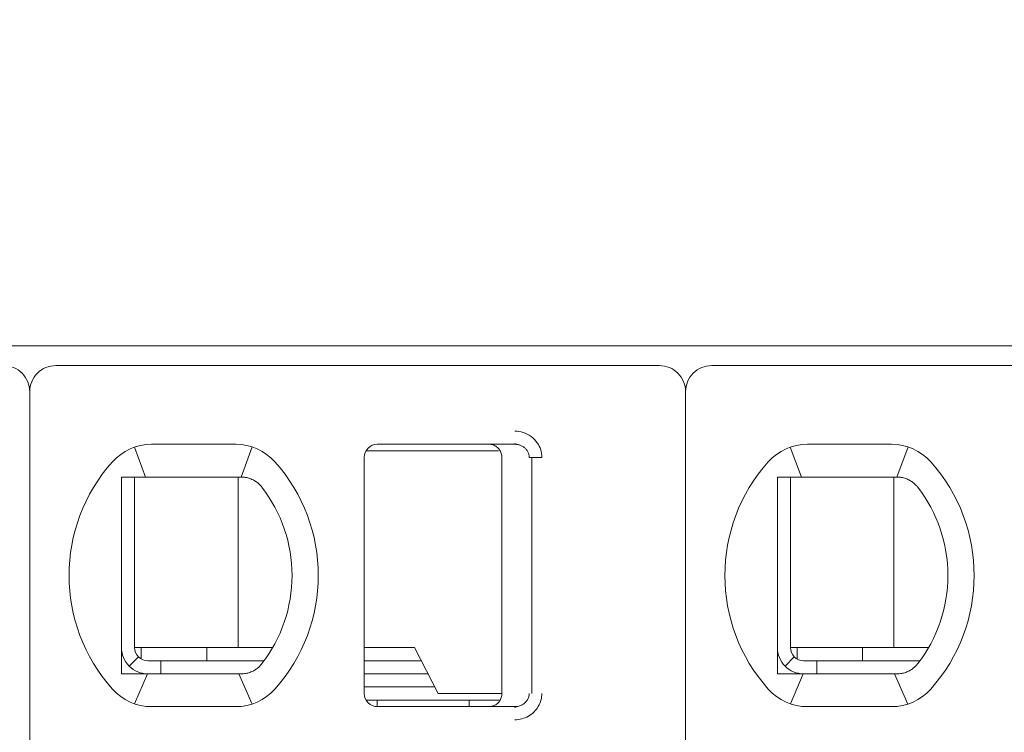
# Model space of a CAD drawing. Header units: millimetres. Extents: x -1114 to 1396, y -630 to 631.
# Tile 617 of 656: x 399.59 to 407.1, y 148.27 to 153.7. Entities that reach past the tile are written whole.
import ezdxf

# ---------------------------------------------------------------- set-up
doc = ezdxf.new("R2010")
doc.units = ezdxf.units.MM
doc.header["$MEASUREMENT"] = 0

msp = doc.modelspace()

# ---------------------------------------------------------------- linework, layer by layer
at = {"lineweight": 18}
for points, knots in [([(1038.9843, -629.7647), (1038.9843, -629.7647), (-1111.4882, -629.7647), (-1111.4882, -629.7647), (-1111.4882, -629.7647), (-1111.4882, -629.7647), (-1111.4882, 630.7883), (-1111.4882, 630.7883), (-1111.4882, 630.7883), (-1111.4882, 630.7883), (1038.9843, 630.7883), (1038.9843, 630.7883)], [0, 0, 0, 0, 0.333333, 0.333333, 0.333333, 0.333333, 0.666667, 0.666667, 0.666667, 0.666667, 1, 1, 1, 1]), ([(399.6673, 150.8657), (399.6673, 150.9187), (399.6462, 150.9696), (399.6087, 151.0071), (399.6087, 151.0071), (399.5712, 151.0446), (399.5204, 151.0657), (399.4673, 151.0657)], [0, 0, 0, 0, 0.5, 0.5, 0.5, 0.5, 1, 1, 1, 1]), ([(399.8673, 151.0657), (399.8143, 151.0657), (399.7634, 151.0446), (399.7259, 151.0071), (399.7259, 151.0071), (399.6884, 150.9696), (399.6673, 150.9187), (399.6673, 150.8657)], [0, 0, 0, 0, 0.5, 0.5, 0.5, 0.5, 1, 1, 1, 1]), ([(404.6673, 150.8657), (404.6673, 150.9187), (404.6462, 150.9696), (404.6087, 151.0071), (404.6087, 151.0071), (404.5712, 151.0446), (404.5204, 151.0657), (404.4673, 151.0657)], [0, 0, 0, 0, 0.5, 0.5, 0.5, 0.5, 1, 1, 1, 1]), ([(404.8673, 151.0657), (404.8143, 151.0657), (404.7634, 151.0446), (404.7259, 151.0071), (404.7259, 151.0071), (404.6884, 150.9696), (404.6673, 150.9187), (404.6673, 150.8657)], [0, 0, 0, 0, 0.5, 0.5, 0.5, 0.5, 1, 1, 1, 1]), ([(403.3647, 150.5657), (403.3868, 150.5658), (403.4079, 150.5626), (403.429, 150.5558), (403.429, 150.5558), (403.4501, 150.549), (403.4712, 150.5387), (403.4897, 150.5251), (403.4897, 150.5251), (403.5083, 150.5115), (403.5244, 150.4945), (403.5366, 150.4773), (403.5366, 150.4773), (403.5487, 150.4601), (403.5571, 150.4426), (403.5628, 150.424), (403.5628, 150.424), (403.5685, 150.4055), (403.5717, 150.386), (403.5718, 150.3657)], [0, 0, 0, 0, 0.2, 0.2, 0.2, 0.2, 0.4, 0.4, 0.4, 0.4, 0.6, 0.6, 0.6, 0.6, 0.8, 0.8, 0.8, 0.8, 1, 1, 1, 1]), ([(402.3173, 150.4657), (402.2908, 150.4657), (402.2654, 150.4551), (402.2466, 150.4364), (402.2466, 150.4364), (402.2278, 150.4176), (402.2173, 150.3922), (402.2173, 150.3657)], [0, 0, 0, 0, 0.5, 0.5, 0.5, 0.5, 1, 1, 1, 1]), ([(402.3173, 150.4657), (402.2908, 150.4657), (402.2654, 150.4551), (402.2466, 150.4364), (402.2466, 150.4364), (402.2278, 150.4176), (402.2173, 150.3922), (402.2173, 150.3657)], [0, 0, 0, 0, 0.5, 0.5, 0.5, 0.5, 1, 1, 1, 1]), ([(403.2673, 150.3657), (403.2673, 150.3761), (403.2657, 150.3865), (403.2624, 150.3965), (403.2624, 150.3965), (403.2592, 150.4064), (403.2544, 150.4159), (403.2483, 150.4243), (403.2483, 150.4243), (403.2422, 150.4328), (403.2347, 150.4403), (403.2263, 150.4464), (403.2263, 150.4464), (403.2178, 150.4526), (403.2084, 150.4574), (403.1984, 150.4607), (403.1984, 150.4607), (403.1884, 150.464), (403.1779, 150.4657), (403.1673, 150.4657)], [0, 0, 0, 0, 0.2, 0.2, 0.2, 0.2, 0.4, 0.4, 0.4, 0.4, 0.6, 0.6, 0.6, 0.6, 0.8, 0.8, 0.8, 0.8, 1, 1, 1, 1]), ([(403.3647, 150.4657), (403.3735, 150.4657), (403.3822, 150.4647), (403.3907, 150.4628), (403.3907, 150.4628), (403.3991, 150.461), (403.4072, 150.4583), (403.415, 150.4547), (403.415, 150.4547), (403.4225, 150.4512), (403.4297, 150.4469), (403.4363, 150.4419), (403.4363, 150.4419), (403.4425, 150.4371), (403.4481, 150.4317), (403.453, 150.4258), (403.453, 150.4258), (403.4575, 150.4203), (403.4615, 150.4144), (403.4647, 150.4082), (403.4647, 150.4082), (403.468, 150.402), (403.4705, 150.3954), (403.4723, 150.3886), (403.4723, 150.3886), (403.4742, 150.3811), (403.4752, 150.3734), (403.4752, 150.3657)], [0, 0, 0, 0, 0.142857, 0.142857, 0.142857, 0.142857, 0.285714, 0.285714, 0.285714, 0.285714, 0.428571, 0.428571, 0.428571, 0.428571, 0.571429, 0.571429, 0.571429, 0.571429, 0.714286, 0.714286, 0.714286, 0.714286, 0.857143, 0.857143, 0.857143, 0.857143, 1, 1, 1, 1]), ([(400.4288, 150.2157), (400.422, 150.2157), (400.4152, 150.2157), (400.4084, 150.2157), (400.4084, 150.2157), (400.4016, 150.2157), (400.3948, 150.2157), (400.3879, 150.2157), (400.3879, 150.2157), (400.3811, 150.2157), (400.3742, 150.2157), (400.3673, 150.2157)], [0, 0, 0, 0, 0.333333, 0.333333, 0.333333, 0.333333, 0.666667, 0.666667, 0.666667, 0.666667, 1, 1, 1, 1]), ([(400.3673, 150.2157), (400.3673, 150.1647), (400.3673, 150.1122), (400.3673, 150.0573), (400.3673, 150.0573), (400.3673, 150.0298), (400.3673, 150.0017), (400.3673, 149.9728), (400.3673, 149.9728), (400.3673, 149.9583), (400.3673, 149.9437), (400.3673, 149.9287), (400.3673, 149.9287), (400.3673, 149.9138), (400.3673, 149.8986), (400.3673, 149.8833), (400.3673, 149.8833), (400.3673, 149.8525), (400.3673, 149.8209), (400.3673, 149.7882), (400.3673, 149.7882), (400.3673, 149.7555), (400.3673, 149.7217), (400.3673, 149.6864), (400.3673, 149.6864), (400.3673, 149.6687), (400.3673, 149.6507), (400.3673, 149.6326), (400.3673, 149.6326), (400.3673, 149.6145), (400.3673, 149.5963), (400.3673, 149.5778), (400.3673, 149.5778), (400.3673, 149.5592), (400.3673, 149.5405), (400.3673, 149.5216), (400.3673, 149.5216), (400.3673, 149.5026), (400.3673, 149.4833), (400.3673, 149.4643), (400.3673, 149.4643), (400.3673, 149.4263), (400.3673, 149.3887), (400.3673, 149.3517), (400.3673, 149.3517), (400.3673, 149.3424), (400.3673, 149.3332), (400.3673, 149.3239), (400.3673, 149.3239), (400.3673, 149.3147), (400.3673, 149.3055), (400.3673, 149.2964), (400.3673, 149.2964), (400.3673, 149.2782), (400.3673, 149.2604), (400.3673, 149.2429), (400.3673, 149.2429), (400.3673, 149.208), (400.3673, 149.1743), (400.3673, 149.1417), (400.3673, 149.1417), (400.3673, 149.1253), (400.3673, 149.1093), (400.3673, 149.0934), (400.3673, 149.0934), (400.3673, 149.0775), (400.3673, 149.0619), (400.3673, 149.0466), (400.3673, 149.0466), (400.3673, 149.0159), (400.3673, 148.9863), (400.3673, 148.9575), (400.3673, 148.9575), (400.3673, 148.9288), (400.3673, 148.9008), (400.3673, 148.8735), (400.3673, 148.8735), (400.3673, 148.8188), (400.3673, 148.7665), (400.3673, 148.7157)], [0, 0, 0, 0, 0.05, 0.05, 0.05, 0.05, 0.1, 0.1, 0.1, 0.1, 0.15, 0.15, 0.15, 0.15, 0.2, 0.2, 0.2, 0.2, 0.25, 0.25, 0.25, 0.25, 0.3, 0.3, 0.3, 0.3, 0.35, 0.35, 0.35, 0.35, 0.4, 0.4, 0.4, 0.4, 0.45, 0.45, 0.45, 0.45, 0.5, 0.5, 0.5, 0.5, 0.55, 0.55, 0.55, 0.55, 0.6, 0.6, 0.6, 0.6, 0.65, 0.65, 0.65, 0.65, 0.7, 0.7, 0.7, 0.7, 0.75, 0.75, 0.75, 0.75, 0.8, 0.8, 0.8, 0.8, 0.85, 0.85, 0.85, 0.85, 0.9, 0.9, 0.9, 0.9, 0.95, 0.95, 0.95, 0.95, 1, 1, 1, 1]), ([(400.5965, 150.2157), (400.5913, 150.2157), (400.5861, 150.2157), (400.5809, 150.2157), (400.5809, 150.2157), (400.5756, 150.2157), (400.5703, 150.2157), (400.5649, 150.2157), (400.5649, 150.2157), (400.5595, 150.2157), (400.554, 150.2157), (400.5483, 150.2157), (400.5483, 150.2157), (400.5427, 150.2157), (400.5369, 150.2157), (400.5309, 150.2157), (400.5309, 150.2157), (400.5249, 150.2157), (400.5188, 150.2157), (400.5125, 150.2157), (400.5125, 150.2157), (400.5062, 150.2157), (400.4998, 150.2157), (400.4932, 150.2157), (400.4932, 150.2157), (400.4866, 150.2157), (400.4799, 150.2157), (400.4729, 150.2157), (400.4729, 150.2157), (400.466, 150.2157), (400.4589, 150.2157), (400.4515, 150.2157), (400.4515, 150.2157), (400.4441, 150.2157), (400.4366, 150.2157), (400.4288, 150.2157)], [0, 0, 0, 0, 0.111111, 0.111111, 0.111111, 0.111111, 0.222222, 0.222222, 0.222222, 0.222222, 0.333333, 0.333333, 0.333333, 0.333333, 0.444444, 0.444444, 0.444444, 0.444444, 0.555556, 0.555556, 0.555556, 0.555556, 0.666667, 0.666667, 0.666667, 0.666667, 0.777778, 0.777778, 0.777778, 0.777778, 0.888889, 0.888889, 0.888889, 0.888889, 1, 1, 1, 1]), ([(401.2381, 150.2157), (401.2426, 150.2157), (401.2471, 150.2157), (401.2517, 150.2157), (401.2517, 150.2157), (401.2563, 150.2157), (401.261, 150.2157), (401.2656, 150.2157), (401.2656, 150.2157), (401.2703, 150.2157), (401.275, 150.2157), (401.2797, 150.2157)], [0, 0, 0, 0, 0.333333, 0.333333, 0.333333, 0.333333, 0.666667, 0.666667, 0.666667, 0.666667, 1, 1, 1, 1]), ([(401.2797, 150.2157), (401.2909, 150.2157), (401.3022, 150.2147), (401.3133, 150.2128), (401.3133, 150.2128), (401.3244, 150.2109), (401.3353, 150.2081), (401.3461, 150.2043), (401.3461, 150.2043), (401.3568, 150.2006), (401.3673, 150.1958), (401.3774, 150.1902)], [0, 0, 0, 0, 0.333333, 0.333333, 0.333333, 0.333333, 0.666667, 0.666667, 0.666667, 0.666667, 1, 1, 1, 1]), ([(405.4288, 150.2157), (405.422, 150.2157), (405.4152, 150.2157), (405.4084, 150.2157), (405.4084, 150.2157), (405.4016, 150.2157), (405.3948, 150.2157), (405.3879, 150.2157), (405.3879, 150.2157), (405.3811, 150.2157), (405.3742, 150.2157), (405.3673, 150.2157)], [0, 0, 0, 0, 0.333333, 0.333333, 0.333333, 0.333333, 0.666667, 0.666667, 0.666667, 0.666667, 1, 1, 1, 1]), ([(405.3673, 150.2157), (405.3673, 150.1647), (405.3673, 150.1122), (405.3673, 150.0573), (405.3673, 150.0573), (405.3673, 150.0298), (405.3673, 150.0017), (405.3673, 149.9728), (405.3673, 149.9728), (405.3673, 149.9583), (405.3673, 149.9437), (405.3673, 149.9287), (405.3673, 149.9287), (405.3673, 149.9138), (405.3673, 149.8986), (405.3673, 149.8833), (405.3673, 149.8833), (405.3673, 149.8525), (405.3673, 149.8209), (405.3673, 149.7882), (405.3673, 149.7882), (405.3673, 149.7555), (405.3673, 149.7217), (405.3673, 149.6864), (405.3673, 149.6864), (405.3673, 149.6687), (405.3673, 149.6507), (405.3673, 149.6326), (405.3673, 149.6326), (405.3673, 149.6145), (405.3673, 149.5963), (405.3673, 149.5778), (405.3673, 149.5778), (405.3673, 149.5592), (405.3673, 149.5405), (405.3673, 149.5216), (405.3673, 149.5216), (405.3673, 149.5026), (405.3673, 149.4833), (405.3673, 149.4643), (405.3673, 149.4643), (405.3673, 149.4263), (405.3673, 149.3887), (405.3673, 149.3517), (405.3673, 149.3517), (405.3673, 149.3424), (405.3673, 149.3332), (405.3673, 149.3239), (405.3673, 149.3239), (405.3673, 149.3147), (405.3673, 149.3055), (405.3673, 149.2964), (405.3673, 149.2964), (405.3673, 149.2782), (405.3673, 149.2604), (405.3673, 149.2429), (405.3673, 149.2429), (405.3673, 149.208), (405.3673, 149.1743), (405.3673, 149.1417), (405.3673, 149.1417), (405.3673, 149.1253), (405.3673, 149.1093), (405.3673, 149.0934), (405.3673, 149.0934), (405.3673, 149.0775), (405.3673, 149.0619), (405.3673, 149.0466), (405.3673, 149.0466), (405.3673, 149.0159), (405.3673, 148.9863), (405.3673, 148.9575), (405.3673, 148.9575), (405.3673, 148.9288), (405.3673, 148.9008), (405.3673, 148.8735), (405.3673, 148.8735), (405.3673, 148.8188), (405.3673, 148.7665), (405.3673, 148.7157)], [0, 0, 0, 0, 0.05, 0.05, 0.05, 0.05, 0.1, 0.1, 0.1, 0.1, 0.15, 0.15, 0.15, 0.15, 0.2, 0.2, 0.2, 0.2, 0.25, 0.25, 0.25, 0.25, 0.3, 0.3, 0.3, 0.3, 0.35, 0.35, 0.35, 0.35, 0.4, 0.4, 0.4, 0.4, 0.45, 0.45, 0.45, 0.45, 0.5, 0.5, 0.5, 0.5, 0.55, 0.55, 0.55, 0.55, 0.6, 0.6, 0.6, 0.6, 0.65, 0.65, 0.65, 0.65, 0.7, 0.7, 0.7, 0.7, 0.75, 0.75, 0.75, 0.75, 0.8, 0.8, 0.8, 0.8, 0.85, 0.85, 0.85, 0.85, 0.9, 0.9, 0.9, 0.9, 0.95, 0.95, 0.95, 0.95, 1, 1, 1, 1]), ([(405.5965, 150.2157), (405.5913, 150.2157), (405.5861, 150.2157), (405.5809, 150.2157), (405.5809, 150.2157), (405.5756, 150.2157), (405.5703, 150.2157), (405.5649, 150.2157), (405.5649, 150.2157), (405.5595, 150.2157), (405.554, 150.2157), (405.5483, 150.2157), (405.5483, 150.2157), (405.5427, 150.2157), (405.5369, 150.2157), (405.5309, 150.2157), (405.5309, 150.2157), (405.5249, 150.2157), (405.5188, 150.2157), (405.5125, 150.2157), (405.5125, 150.2157), (405.5062, 150.2157), (405.4998, 150.2157), (405.4932, 150.2157), (405.4932, 150.2157), (405.4866, 150.2157), (405.4799, 150.2157), (405.4729, 150.2157), (405.4729, 150.2157), (405.466, 150.2157), (405.4589, 150.2157), (405.4515, 150.2157), (405.4515, 150.2157), (405.4441, 150.2157), (405.4366, 150.2157), (405.4288, 150.2157)], [0, 0, 0, 0, 0.111111, 0.111111, 0.111111, 0.111111, 0.222222, 0.222222, 0.222222, 0.222222, 0.333333, 0.333333, 0.333333, 0.333333, 0.444444, 0.444444, 0.444444, 0.444444, 0.555556, 0.555556, 0.555556, 0.555556, 0.666667, 0.666667, 0.666667, 0.666667, 0.777778, 0.777778, 0.777778, 0.777778, 0.888889, 0.888889, 0.888889, 0.888889, 1, 1, 1, 1]), ([(406.2381, 150.2157), (406.2426, 150.2157), (406.2471, 150.2157), (406.2517, 150.2157), (406.2517, 150.2157), (406.2563, 150.2157), (406.261, 150.2157), (406.2656, 150.2157), (406.2656, 150.2157), (406.2703, 150.2157), (406.275, 150.2157), (406.2797, 150.2157)], [0, 0, 0, 0, 0.333333, 0.333333, 0.333333, 0.333333, 0.666667, 0.666667, 0.666667, 0.666667, 1, 1, 1, 1]), ([(406.2797, 150.2157), (406.2909, 150.2157), (406.3022, 150.2147), (406.3133, 150.2128), (406.3133, 150.2128), (406.3244, 150.2109), (406.3353, 150.2081), (406.3461, 150.2043), (406.3461, 150.2043), (406.3568, 150.2006), (406.3673, 150.1958), (406.3774, 150.1902)], [0, 0, 0, 0, 0.333333, 0.333333, 0.333333, 0.333333, 0.666667, 0.666667, 0.666667, 0.666667, 1, 1, 1, 1]), ([(401.3774, 150.1902), (401.3856, 150.1856), (401.3934, 150.1804), (401.4007, 150.1749), (401.4007, 150.1749), (401.408, 150.1693), (401.4149, 150.1633), (401.4211, 150.1571), (401.4211, 150.1571), (401.4273, 150.1509), (401.4329, 150.1445), (401.438, 150.1379)], [0, 0, 0, 0, 0.333333, 0.333333, 0.333333, 0.333333, 0.666667, 0.666667, 0.666667, 0.666667, 1, 1, 1, 1]), ([(406.3774, 150.1902), (406.3856, 150.1856), (406.3934, 150.1804), (406.4007, 150.1749), (406.4007, 150.1749), (406.408, 150.1693), (406.4149, 150.1633), (406.4211, 150.1571), (406.4211, 150.1571), (406.4273, 150.1509), (406.4329, 150.1445), (406.438, 150.1379)], [0, 0, 0, 0, 0.333333, 0.333333, 0.333333, 0.333333, 0.666667, 0.666667, 0.666667, 0.666667, 1, 1, 1, 1]), ([(400.3673, 148.9157), (400.3673, 148.8626), (400.3884, 148.8117), (400.4259, 148.7742), (400.4259, 148.7742), (400.4634, 148.7367), (400.5143, 148.7157), (400.5673, 148.7157)], [0, 0, 0, 0, 0.5, 0.5, 0.5, 0.5, 1, 1, 1, 1]), ([(400.4673, 148.9157), (400.4673, 148.8891), (400.4778, 148.8637), (400.4966, 148.8449), (400.4966, 148.8449), (400.5154, 148.8262), (400.5408, 148.8157), (400.5673, 148.8157)], [0, 0, 0, 0, 0.5, 0.5, 0.5, 0.5, 1, 1, 1, 1]), ([(405.3673, 148.9157), (405.3673, 148.8626), (405.3884, 148.8117), (405.4259, 148.7742), (405.4259, 148.7742), (405.4634, 148.7367), (405.5143, 148.7157), (405.5673, 148.7157)], [0, 0, 0, 0, 0.5, 0.5, 0.5, 0.5, 1, 1, 1, 1]), ([(405.4673, 148.9157), (405.4673, 148.8891), (405.4778, 148.8637), (405.4966, 148.8449), (405.4966, 148.8449), (405.5154, 148.8262), (405.5408, 148.8157), (405.5673, 148.8157)], [0, 0, 0, 0, 0.5, 0.5, 0.5, 0.5, 1, 1, 1, 1]), ([(401.438, 148.7934), (401.4327, 148.7865), (401.4269, 148.7799), (401.4206, 148.7737), (401.4206, 148.7737), (401.4143, 148.7674), (401.4075, 148.7615), (401.4003, 148.7561), (401.4003, 148.7561), (401.3931, 148.7506), (401.3854, 148.7456), (401.3774, 148.7411)], [0, 0, 0, 0, 0.333333, 0.333333, 0.333333, 0.333333, 0.666667, 0.666667, 0.666667, 0.666667, 1, 1, 1, 1]), ([(406.438, 148.7934), (406.4327, 148.7865), (406.4269, 148.7799), (406.4206, 148.7737), (406.4206, 148.7737), (406.4143, 148.7674), (406.4075, 148.7615), (406.4003, 148.7561), (406.4003, 148.7561), (406.3931, 148.7506), (406.3854, 148.7456), (406.3774, 148.7411)], [0, 0, 0, 0, 0.333333, 0.333333, 0.333333, 0.333333, 0.666667, 0.666667, 0.666667, 0.666667, 1, 1, 1, 1]), ([(400.3673, 148.7157), (400.3742, 148.7157), (400.3811, 148.7157), (400.3879, 148.7157), (400.3879, 148.7157), (400.3948, 148.7157), (400.4016, 148.7157), (400.4084, 148.7157), (400.4084, 148.7157), (400.4152, 148.7157), (400.422, 148.7157), (400.4288, 148.7157)], [0, 0, 0, 0, 0.333333, 0.333333, 0.333333, 0.333333, 0.666667, 0.666667, 0.666667, 0.666667, 1, 1, 1, 1]), ([(400.4288, 148.7157), (400.4366, 148.7157), (400.4441, 148.7157), (400.4515, 148.7157), (400.4515, 148.7157), (400.4589, 148.7157), (400.466, 148.7157), (400.4729, 148.7157), (400.4729, 148.7157), (400.4799, 148.7157), (400.4866, 148.7157), (400.4932, 148.7157), (400.4932, 148.7157), (400.4998, 148.7157), (400.5062, 148.7157), (400.5125, 148.7157), (400.5125, 148.7157), (400.5188, 148.7157), (400.5249, 148.7157), (400.5309, 148.7157), (400.5309, 148.7157), (400.5369, 148.7157), (400.5427, 148.7157), (400.5483, 148.7157), (400.5483, 148.7157), (400.554, 148.7157), (400.5595, 148.7157), (400.5649, 148.7157), (400.5649, 148.7157), (400.5703, 148.7157), (400.5756, 148.7157), (400.5809, 148.7157), (400.5809, 148.7157), (400.5861, 148.7157), (400.5913, 148.7157), (400.5965, 148.7157)], [0, 0, 0, 0, 0.111111, 0.111111, 0.111111, 0.111111, 0.222222, 0.222222, 0.222222, 0.222222, 0.333333, 0.333333, 0.333333, 0.333333, 0.444444, 0.444444, 0.444444, 0.444444, 0.555556, 0.555556, 0.555556, 0.555556, 0.666667, 0.666667, 0.666667, 0.666667, 0.777778, 0.777778, 0.777778, 0.777778, 0.888889, 0.888889, 0.888889, 0.888889, 1, 1, 1, 1]), ([(401.2797, 148.7157), (401.275, 148.7157), (401.2703, 148.7157), (401.2656, 148.7157), (401.2656, 148.7157), (401.2609, 148.7157), (401.2563, 148.7157), (401.2517, 148.7157), (401.2517, 148.7157), (401.2471, 148.7157), (401.2426, 148.7157), (401.2381, 148.7157)], [0, 0, 0, 0, 0.333333, 0.333333, 0.333333, 0.333333, 0.666667, 0.666667, 0.666667, 0.666667, 1, 1, 1, 1]), ([(401.3774, 148.7411), (401.3672, 148.7355), (401.3568, 148.7307), (401.346, 148.727), (401.346, 148.727), (401.3353, 148.7232), (401.3243, 148.7204), (401.3132, 148.7185), (401.3132, 148.7185), (401.3021, 148.7166), (401.2909, 148.7157), (401.2797, 148.7157)], [0, 0, 0, 0, 0.333333, 0.333333, 0.333333, 0.333333, 0.666667, 0.666667, 0.666667, 0.666667, 1, 1, 1, 1]), ([(405.3673, 148.7157), (405.3742, 148.7157), (405.3811, 148.7157), (405.3879, 148.7157), (405.3879, 148.7157), (405.3948, 148.7157), (405.4016, 148.7157), (405.4084, 148.7157), (405.4084, 148.7157), (405.4152, 148.7157), (405.422, 148.7157), (405.4288, 148.7157)], [0, 0, 0, 0, 0.333333, 0.333333, 0.333333, 0.333333, 0.666667, 0.666667, 0.666667, 0.666667, 1, 1, 1, 1]), ([(405.4288, 148.7157), (405.4366, 148.7157), (405.4441, 148.7157), (405.4515, 148.7157), (405.4515, 148.7157), (405.4589, 148.7157), (405.466, 148.7157), (405.4729, 148.7157), (405.4729, 148.7157), (405.4799, 148.7157), (405.4866, 148.7157), (405.4932, 148.7157), (405.4932, 148.7157), (405.4998, 148.7157), (405.5062, 148.7157), (405.5125, 148.7157), (405.5125, 148.7157), (405.5188, 148.7157), (405.5249, 148.7157), (405.5309, 148.7157), (405.5309, 148.7157), (405.5369, 148.7157), (405.5427, 148.7157), (405.5483, 148.7157), (405.5483, 148.7157), (405.554, 148.7157), (405.5595, 148.7157), (405.5649, 148.7157), (405.5649, 148.7157), (405.5703, 148.7157), (405.5756, 148.7157), (405.5809, 148.7157), (405.5809, 148.7157), (405.5861, 148.7157), (405.5913, 148.7157), (405.5965, 148.7157)], [0, 0, 0, 0, 0.111111, 0.111111, 0.111111, 0.111111, 0.222222, 0.222222, 0.222222, 0.222222, 0.333333, 0.333333, 0.333333, 0.333333, 0.444444, 0.444444, 0.444444, 0.444444, 0.555556, 0.555556, 0.555556, 0.555556, 0.666667, 0.666667, 0.666667, 0.666667, 0.777778, 0.777778, 0.777778, 0.777778, 0.888889, 0.888889, 0.888889, 0.888889, 1, 1, 1, 1]), ([(406.2797, 148.7157), (406.275, 148.7157), (406.2703, 148.7157), (406.2656, 148.7157), (406.2656, 148.7157), (406.2609, 148.7157), (406.2563, 148.7157), (406.2517, 148.7157), (406.2517, 148.7157), (406.2471, 148.7157), (406.2426, 148.7157), (406.2381, 148.7157)], [0, 0, 0, 0, 0.333333, 0.333333, 0.333333, 0.333333, 0.666667, 0.666667, 0.666667, 0.666667, 1, 1, 1, 1]), ([(406.3774, 148.7411), (406.3672, 148.7355), (406.3568, 148.7307), (406.346, 148.727), (406.346, 148.727), (406.3353, 148.7232), (406.3243, 148.7204), (406.3132, 148.7185), (406.3132, 148.7185), (406.3021, 148.7166), (406.2909, 148.7157), (406.2797, 148.7157)], [0, 0, 0, 0, 0.333333, 0.333333, 0.333333, 0.333333, 0.666667, 0.666667, 0.666667, 0.666667, 1, 1, 1, 1]), ([(402.2173, 148.5657), (402.2173, 148.5391), (402.2278, 148.5137), (402.2466, 148.4949), (402.2466, 148.4949), (402.2654, 148.4762), (402.2908, 148.4657), (402.3173, 148.4657)], [0, 0, 0, 0, 0.5, 0.5, 0.5, 0.5, 1, 1, 1, 1]), ([(402.2173, 148.5657), (402.2173, 148.5391), (402.2278, 148.5137), (402.2466, 148.4949), (402.2466, 148.4949), (402.2654, 148.4762), (402.2908, 148.4657), (402.3173, 148.4657)], [0, 0, 0, 0, 0.5, 0.5, 0.5, 0.5, 1, 1, 1, 1]), ([(403.2673, 148.5657), (403.2673, 148.5552), (403.2657, 148.5448), (403.2624, 148.5348), (403.2624, 148.5348), (403.2592, 148.5249), (403.2544, 148.5154), (403.2483, 148.507), (403.2483, 148.507), (403.2422, 148.4985), (403.2347, 148.491), (403.2263, 148.4849), (403.2263, 148.4849), (403.2178, 148.4787), (403.2084, 148.4739), (403.1984, 148.4706), (403.1984, 148.4706), (403.1884, 148.4673), (403.1779, 148.4657), (403.1673, 148.4657)], [0, 0, 0, 0, 0.2, 0.2, 0.2, 0.2, 0.4, 0.4, 0.4, 0.4, 0.6, 0.6, 0.6, 0.6, 0.8, 0.8, 0.8, 0.8, 1, 1, 1, 1]), ([(403.4752, 148.5657), (403.4752, 148.5572), (403.474, 148.5487), (403.4716, 148.5405), (403.4716, 148.5405), (403.4693, 148.5323), (403.4658, 148.5244), (403.4613, 148.5171), (403.4613, 148.5171), (403.4568, 148.5097), (403.4511, 148.5028), (403.4447, 148.4967), (403.4447, 148.4967), (403.4381, 148.4904), (403.4306, 148.4849), (403.4226, 148.4805), (403.4226, 148.4805), (403.414, 148.4757), (403.4048, 148.472), (403.3952, 148.4695), (403.3952, 148.4695), (403.3853, 148.467), (403.375, 148.4657), (403.3647, 148.4657)], [0, 0, 0, 0, 0.166667, 0.166667, 0.166667, 0.166667, 0.333333, 0.333333, 0.333333, 0.333333, 0.5, 0.5, 0.5, 0.5, 0.666667, 0.666667, 0.666667, 0.666667, 0.833333, 0.833333, 0.833333, 0.833333, 1, 1, 1, 1]), ([(403.5718, 148.5657), (403.5718, 148.5483), (403.5696, 148.5315), (403.565, 148.5149), (403.565, 148.5149), (403.5605, 148.4984), (403.5536, 148.4821), (403.5448, 148.467), (403.5448, 148.467), (403.536, 148.4518), (403.5252, 148.438), (403.5124, 148.4254), (403.5124, 148.4254), (403.4996, 148.4129), (403.4846, 148.4018), (403.4689, 148.3928), (403.4689, 148.3928), (403.4532, 148.3839), (403.4368, 148.3773), (403.4194, 148.3727), (403.4194, 148.3727), (403.402, 148.3682), (403.3838, 148.3658), (403.3647, 148.3657)], [0, 0, 0, 0, 0.166667, 0.166667, 0.166667, 0.166667, 0.333333, 0.333333, 0.333333, 0.333333, 0.5, 0.5, 0.5, 0.5, 0.666667, 0.666667, 0.666667, 0.666667, 0.833333, 0.833333, 0.833333, 0.833333, 1, 1, 1, 1])]:
    msp.add_open_spline(points, degree=3, knots=knots, dxfattribs=at)
for points in [[(374.8173, 151.2157), (374.8173, 151.2157), (414.5173, 151.2157), (414.5173, 151.2157)], [(404.4673, 151.0657), (404.4673, 151.0657), (399.8673, 151.0657), (399.8673, 151.0657)], [(409.4673, 151.0657), (409.4673, 151.0657), (404.8673, 151.0657), (404.8673, 151.0657)], [(399.6673, 150.8657), (399.6673, 150.8657), (399.6673, 140.4457), (399.6673, 140.4457)], [(399.6673, 150.8657), (399.6673, 150.8657), (399.6673, 140.4457), (399.6673, 140.4457)], [(404.6673, 150.8657), (404.6673, 150.8657), (404.6673, 140.4457), (404.6673, 140.4457)], [(404.6673, 150.8657), (404.6673, 150.8657), (404.6673, 140.4457), (404.6673, 140.4457)], [(400.5965, 150.4657), (400.4827, 150.4657), (400.3742, 150.4172), (400.2983, 150.3323)], [(400.5965, 150.4657), (400.4827, 150.4657), (400.3742, 150.4172), (400.2983, 150.3323)], [(400.4657, 150.4437), (400.4657, 150.4437), (400.5502, 150.2157), (400.5502, 150.2157)], [(400.5965, 150.4657), (400.5965, 150.4657), (401.2381, 150.4657), (401.2381, 150.4657)], [(400.5965, 150.4657), (400.5965, 150.4657), (401.2381, 150.4657), (401.2381, 150.4657)], [(401.5363, 150.3323), (401.4604, 150.4172), (401.352, 150.4657), (401.2381, 150.4657)], [(401.5363, 150.3323), (401.4604, 150.4172), (401.352, 150.4657), (401.2381, 150.4657)], [(401.3645, 150.4452), (401.3645, 150.4452), (401.279, 150.2157), (401.279, 150.2157)], [(402.3173, 150.4657), (402.3173, 150.4657), (403.3647, 150.4657), (403.3647, 150.4657)], [(403.3647, 150.4657), (403.3647, 150.4657), (402.3173, 150.4657), (402.3173, 150.4657)], [(403.3647, 150.4657), (403.3647, 150.4657), (403.266, 150.4657), (403.266, 150.4657)], [(403.3637, 150.4726), (403.3637, 150.4726), (403.4073, 150.4578), (403.4073, 150.4578)], [(405.5965, 150.4657), (405.4827, 150.4657), (405.3742, 150.4172), (405.2983, 150.3323)], [(405.5965, 150.4657), (405.4827, 150.4657), (405.3742, 150.4172), (405.2983, 150.3323)], [(405.4657, 150.4437), (405.4657, 150.4437), (405.5502, 150.2157), (405.5502, 150.2157)], [(405.5965, 150.4657), (405.5965, 150.4657), (406.2381, 150.4657), (406.2381, 150.4657)], [(405.5965, 150.4657), (405.5965, 150.4657), (406.2381, 150.4657), (406.2381, 150.4657)], [(406.5363, 150.3323), (406.4604, 150.4172), (406.352, 150.4657), (406.2381, 150.4657)], [(406.5363, 150.3323), (406.4604, 150.4172), (406.352, 150.4657), (406.2381, 150.4657)], [(406.3645, 150.4452), (406.3645, 150.4452), (406.279, 150.2157), (406.279, 150.2157)], [(402.2173, 148.5657), (402.2173, 148.5657), (402.2173, 150.3657), (402.2173, 150.3657)], [(402.2173, 148.5657), (402.2173, 148.5657), (402.2173, 150.3657), (402.2173, 150.3657)], [(402.8982, 150.4157), (402.8982, 150.4157), (402.2307, 150.4157), (402.2307, 150.4157)], [(403.2421, 150.4157), (403.2421, 150.4157), (402.8982, 150.4157), (402.8982, 150.4157)], [(403.2673, 148.5657), (403.2673, 148.5657), (403.2673, 150.3657), (403.2673, 150.3657)], [(403.4752, 150.3657), (403.4752, 150.3657), (403.5718, 150.3657), (403.5718, 150.3657)], [(403.4951, 148.5657), (403.4951, 148.5657), (403.4951, 150.3657), (403.4951, 150.3657)], [(400.2983, 150.3323), (399.857, 149.8388), (399.857, 149.0925), (400.2983, 148.599)], [(400.2983, 150.3323), (399.857, 149.8388), (399.857, 149.0925), (400.2983, 148.599)], [(401.5363, 148.599), (401.9777, 149.0925), (401.9777, 149.8388), (401.5363, 150.3323)], [(401.5363, 148.599), (401.9777, 149.0925), (401.9777, 149.8388), (401.5363, 150.3323)], [(405.2983, 150.3323), (404.857, 149.8388), (404.857, 149.0925), (405.2983, 148.599)], [(405.2983, 150.3323), (404.857, 149.8388), (404.857, 149.0925), (405.2983, 148.599)], [(406.5363, 148.599), (406.9777, 149.0925), (406.9777, 149.8388), (406.5363, 150.3323)], [(406.5363, 148.599), (406.9777, 149.0925), (406.9777, 149.8388), (406.5363, 150.3323)], [(400.4673, 150.2156), (400.4673, 150.2156), (400.4673, 148.9157), (400.4673, 148.9157)], [(401.2381, 150.2157), (401.2381, 150.2157), (400.5965, 150.2157), (400.5965, 150.2157)], [(401.2564, 150.2156), (401.2564, 150.2156), (401.2564, 148.9157), (401.2564, 148.9157)], [(405.4673, 150.2156), (405.4673, 150.2156), (405.4673, 148.9157), (405.4673, 148.9157)], [(406.2381, 150.2157), (406.2381, 150.2157), (405.5965, 150.2157), (405.5965, 150.2157)], [(406.2564, 150.2156), (406.2564, 150.2156), (406.2564, 148.9157), (406.2564, 148.9157)], [(401.6673, 149.4657), (401.6673, 149.7089), (401.5867, 149.9453), (401.438, 150.1379)], [(406.6673, 149.4657), (406.6673, 149.7089), (406.5867, 149.9453), (406.438, 150.1379)], [(401.438, 148.7934), (401.5867, 148.986), (401.6673, 149.2224), (401.6673, 149.4657)], [(406.438, 148.7934), (406.5867, 148.986), (406.6673, 149.2224), (406.6673, 149.4657)], [(400.4673, 148.9157), (400.4673, 148.9157), (401.2268, 148.9157), (401.2268, 148.9157)], [(400.5173, 148.8291), (400.5173, 148.8291), (400.5173, 148.9157), (400.5173, 148.9157)], [(401.0173, 148.8157), (401.0173, 148.8157), (401.0173, 148.9157), (401.0173, 148.9157)], [(401.2268, 148.9157), (401.2268, 148.9157), (401.2776, 148.9157), (401.2776, 148.9157)], [(401.52, 148.9157), (401.52, 148.9157), (401.2776, 148.9157), (401.2776, 148.9157)], [(402.6016, 148.9157), (402.6016, 148.9157), (402.2173, 148.9157), (402.2173, 148.9157)], [(402.7822, 148.5657), (402.7822, 148.5657), (402.6016, 148.9157), (402.6016, 148.9157)], [(405.4673, 148.9157), (405.4673, 148.9157), (406.2268, 148.9157), (406.2268, 148.9157)], [(405.5173, 148.8291), (405.5173, 148.8291), (405.5173, 148.9157), (405.5173, 148.9157)], [(406.0173, 148.8157), (406.0173, 148.8157), (406.0173, 148.9157), (406.0173, 148.9157)], [(406.2268, 148.9157), (406.2268, 148.9157), (406.2776, 148.9157), (406.2776, 148.9157)], [(406.52, 148.9157), (406.52, 148.9157), (406.2776, 148.9157), (406.2776, 148.9157)], [(400.4966, 148.8449), (400.4966, 148.8449), (400.4259, 148.7742), (400.4259, 148.7742)], [(400.6673, 148.8157), (400.6673, 148.8157), (400.5673, 148.8157), (400.5673, 148.8157)], [(400.6673, 148.8157), (400.6673, 148.8157), (401.4547, 148.8157), (401.4547, 148.8157)], [(400.6673, 148.8157), (400.6673, 148.8157), (400.6673, 148.7157), (400.6673, 148.7157)], [(402.2173, 148.8157), (402.2173, 148.8157), (402.6532, 148.8157), (402.6532, 148.8157)], [(405.4966, 148.8449), (405.4966, 148.8449), (405.4259, 148.7742), (405.4259, 148.7742)], [(405.6673, 148.8157), (405.6673, 148.8157), (405.5673, 148.8157), (405.5673, 148.8157)], [(405.6673, 148.8157), (405.6673, 148.8157), (405.6673, 148.7157), (405.6673, 148.7157)], [(405.6673, 148.8157), (405.6673, 148.8157), (406.4547, 148.8157), (406.4547, 148.8157)], [(400.4667, 148.4873), (400.4667, 148.4873), (400.5641, 148.7156), (400.5641, 148.7156)], [(400.5965, 148.7157), (400.5965, 148.7157), (401.2381, 148.7157), (401.2381, 148.7157)], [(401.3624, 148.4854), (401.3624, 148.4854), (401.2612, 148.7157), (401.2612, 148.7157)], [(402.7048, 148.7157), (402.7048, 148.7157), (402.2173, 148.7157), (402.2173, 148.7157)], [(405.4667, 148.4873), (405.4667, 148.4873), (405.5641, 148.7156), (405.5641, 148.7156)], [(405.5965, 148.7157), (405.5965, 148.7157), (406.2381, 148.7157), (406.2381, 148.7157)], [(406.2612, 148.7157), (406.2612, 148.7157), (406.3624, 148.4854), (406.3624, 148.4854)], [(400.2983, 148.599), (400.3742, 148.5141), (400.4827, 148.4657), (400.5965, 148.4657)], [(400.2983, 148.599), (400.3742, 148.5141), (400.4827, 148.4657), (400.5965, 148.4657)], [(401.2381, 148.4657), (401.352, 148.4657), (401.4604, 148.5141), (401.5363, 148.599)], [(401.2381, 148.4657), (401.352, 148.4657), (401.4604, 148.5141), (401.5363, 148.599)], [(402.7564, 148.6157), (402.7564, 148.6157), (402.2173, 148.6157), (402.2173, 148.6157)], [(402.7822, 148.5657), (402.7822, 148.5657), (402.8982, 148.5657), (402.8982, 148.5657)], [(402.8982, 148.5657), (402.8982, 148.5657), (403.2607, 148.5657), (403.2607, 148.5657)], [(405.2983, 148.599), (405.3742, 148.5141), (405.4827, 148.4657), (405.5965, 148.4657)], [(405.2983, 148.599), (405.3742, 148.5141), (405.4827, 148.4657), (405.5965, 148.4657)], [(406.2381, 148.4657), (406.352, 148.4657), (406.4604, 148.5141), (406.5363, 148.599)], [(406.2381, 148.4657), (406.352, 148.4657), (406.4604, 148.5141), (406.5363, 148.599)], [(403.2438, 148.5157), (403.2438, 148.5157), (402.2307, 148.5157), (402.2307, 148.5157)], [(402.3173, 148.4657), (402.3173, 148.4657), (402.3173, 148.5157), (402.3173, 148.5157)], [(403.0173, 148.5157), (403.0173, 148.5157), (403.0173, 148.4657), (403.0173, 148.4657)], [(400.5965, 148.4657), (400.5965, 148.4657), (401.2381, 148.4657), (401.2381, 148.4657)], [(401.2381, 148.4657), (401.2381, 148.4657), (400.5965, 148.4657), (400.5965, 148.4657)], [(402.3173, 148.4657), (402.3173, 148.4657), (403.3647, 148.4657), (403.3647, 148.4657)], [(402.3173, 148.4657), (402.3173, 148.4657), (403.3647, 148.4657), (403.3647, 148.4657)], [(403.3869, 148.4677), (403.3869, 148.4677), (403.3637, 148.4587), (403.3637, 148.4587)], [(403.3647, 148.4588), (403.3647, 148.4588), (403.3647, 148.4657), (403.3647, 148.4657)], [(405.5965, 148.4657), (405.5965, 148.4657), (406.2381, 148.4657), (406.2381, 148.4657)], [(406.2381, 148.4657), (406.2381, 148.4657), (405.5965, 148.4657), (405.5965, 148.4657)]]:
    msp.add_open_spline(points, degree=3, dxfattribs=at)

doc.saveas('drawing.dxf')
